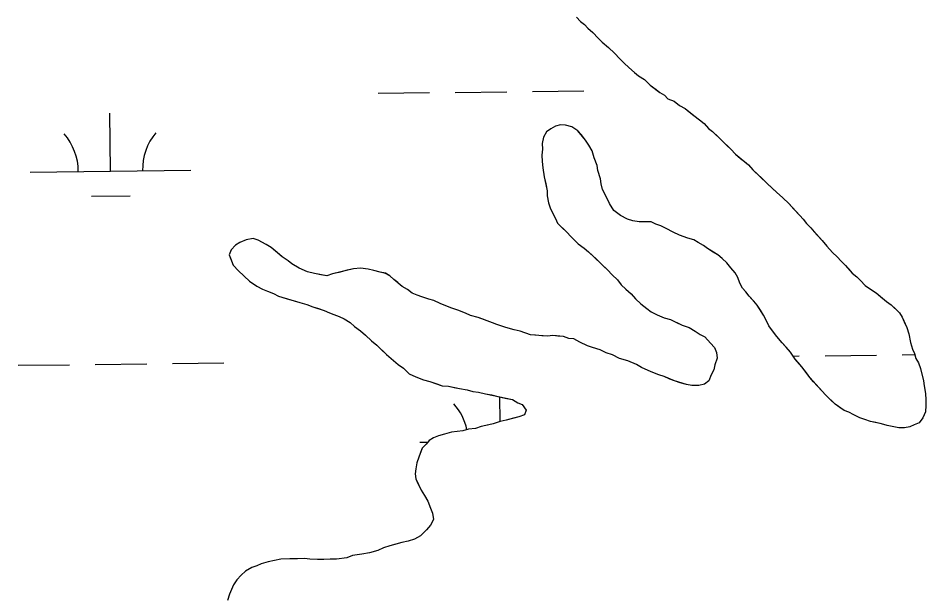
# Model space of a CAD drawing. Extents: x 3694830 to 3732949, y 415201 to 440970.
# Drawn here: x 3728347 to 3728912, y 427964 to 428324 of the extents above; entities that cross this region are included whole.
import ezdxf

# ---------------------------------------------------------------- set-up
doc = ezdxf.new("R2010")
doc.units = 0
doc.layers.add('V-TOPO-SHOR', color=7, linetype='Continuous')
doc.layers.add('V-WETL-SWMP', color=7, linetype='Continuous')

msp = doc.modelspace()

# ---------------------------------------------------------------- linework, layer by layer
at = {"layer": 'V-TOPO-SHOR'}
for points in [[(3728694.63, 428324.77), (3728697.07, 428322.04), (3728699.49, 428320.11), (3728701.53, 428317.77), (3728704.76, 428315.06), (3728708.02, 428311.55), (3728710.45, 428309.22), (3728714.49, 428305.73), (3728718.14, 428302.23), (3728721.39, 428298.73), (3728724.23, 428296.01), (3728727.07, 428293.29), (3728730.71, 428290.19), (3728733.13, 428288.26), (3728736.76, 428285.95), (3728740.41, 428282.45), (3728744.04, 428279.75), (3728746.46, 428277.81), (3728749.27, 428276.28), (3728751.31, 428273.94), (3728755.31, 428272.44), (3728758.55, 428269.73), (3728762.16, 428267.82), (3728764.58, 428265.89), (3728767.42, 428263.56), (3728771.05, 428260.86), (3728773.88, 428258.53), (3728776.72, 428255.42), (3728779.15, 428253.48), (3728782.79, 428249.99), (3728785.63, 428247.27), (3728788.06, 428244.93), (3728790.5, 428242.6), (3728793.34, 428239.49), (3728796.58, 428236.77), (3728799, 428234.84), (3728801.43, 428232.91), (3728804.27, 428229.79), (3728807.11, 428227.07), (3728809.95, 428224.35), (3728813.19, 428221.24), (3728816.43, 428218.13), (3728818.87, 428215.8), (3728822.91, 428212.31), (3728826.56, 428208.81), (3728829.81, 428205.31), (3728833.47, 428201.41), (3728835.5, 428199.08), (3728837.55, 428196.34), (3728840.39, 428193.62), (3728842.42, 428191.28), (3728844.46, 428188.94), (3728847.3, 428185.82), (3728850.16, 428182.31), (3728853.81, 428178.41), (3728856.65, 428175.69), (3728859.09, 428172.96), (3728861.93, 428170.24), (3728863.96, 428167.9), (3728866, 428165.56), (3728868.83, 428163.24), (3728871.26, 428160.91), (3728874.11, 428157.79), (3728877.33, 428155.48), (3728880.96, 428153.17), (3728883.79, 428150.85), (3728887.43, 428147.75), (3728890.25, 428145.82), (3728893.08, 428143.1), (3728895.52, 428140.77), (3728897.17, 428138.03), (3728898.41, 428135.27), (3728900.08, 428131.73), (3728901.35, 428127.79), (3728902.26, 428122.25), (3728903.54, 428118.3), (3728904.79, 428115.55), (3728905.65, 428112.39), (3728907.3, 428109.65), (3728908.56, 428106.1), (3728909.44, 428102.14), (3728910.31, 428098.59), (3728910.78, 428095.42), (3728911.67, 428090.67), (3728911.75, 428086.7)], [(3728911.75, 428086.7), (3728911.83, 428083.13), (3728911.52, 428079.15), (3728910.01, 428075.54), (3728907.69, 428072.32), (3728904.54, 428071.06), (3728901.79, 428069.81), (3728898.62, 428069.35), (3728895.04, 428069.27), (3728891.85, 428070), (3728887.87, 428070.71), (3728884.27, 428071.82), (3728880.68, 428072.54), (3728877.49, 428073.27), (3728873.89, 428074.38), (3728870.69, 428075.51), (3728867.07, 428077.42), (3728863.86, 428078.94), (3728861.06, 428080.07), (3728858.24, 428081.99), (3728855.42, 428083.92), (3728852.58, 428086.64), (3728849.34, 428089.75), (3728847.3, 428092.09), (3728844.45, 428095.21), (3728842.01, 428097.93), (3728839.57, 428100.66), (3728837.53, 428103.4), (3728834.67, 428107.31), (3728832.63, 428109.65), (3728830.59, 428111.99), (3728827.72, 428116.3), (3728824.88, 428119.42), (3728822.44, 428122.15), (3728819.18, 428126.05), (3728817.13, 428128.78), (3728814.27, 428132.7), (3728812.2, 428136.62), (3728810.95, 428139.38), (3728808.9, 428142.51), (3728806.85, 428145.64), (3728804.81, 428147.98), (3728801.97, 428151.1), (3728799.92, 428153.84), (3728797.89, 428156.18), (3728796.23, 428159.32), (3728794.96, 428162.87), (3728793.32, 428165.61), (3728790.47, 428168.73), (3728788.02, 428171.86), (3728785.18, 428174.58), (3728782.36, 428176.9), (3728779.14, 428178.82), (3728775.92, 428180.73), (3728773.5, 428182.67), (3728770.28, 428184.59), (3728767.47, 428186.11), (3728763.87, 428187.23), (3728758.67, 428189.1), (3728754.65, 428191.01), (3728750.23, 428193.3), (3728747.03, 428194.82), (3728743.83, 428195.94), (3728741.01, 428197.47), (3728736.65, 428197.38), (3728733.47, 428197.31), (3728729.48, 428198.02), (3728726.28, 428199.14), (3728721.86, 428201.43), (3728717.83, 428204.52), (3728714.96, 428208.83), (3728712.47, 428213.94), (3728710.8, 428217.48), (3728709.93, 428221.04), (3728709.47, 428224.21), (3728707.77, 428229.33), (3728707.31, 428232.5), (3728705.62, 428237.23), (3728704.33, 428241.57), (3728702.27, 428245.1), (3728700.22, 428248.24), (3728697.37, 428251.75), (3728695.33, 428254.09), (3728691.71, 428256.4), (3728687.71, 428257.5), (3728684.53, 428257.83), (3728681.37, 428256.97), (3728678.62, 428255.33), (3728675.89, 428253.28), (3728673.97, 428250.07), (3728673.26, 428246.08), (3728673.34, 428242.51), (3728673.02, 428238.92), (3728673.1, 428234.95), (3728673.58, 428230.99), (3728674.49, 428225.45), (3728675.38, 428221.1), (3728676.26, 428216.75), (3728676.33, 428213.58), (3728677.22, 428209.23), (3728678.08, 428206.07)], [(3728678.08, 428206.07), (3728679.74, 428202.53), (3728681.4, 428199.39), (3728682.65, 428196.63), (3728685.49, 428193.91), (3728688.32, 428191.19), (3728691.17, 428188.08), (3728695.63, 428183.8), (3728699.26, 428181.1), (3728702.09, 428178.78), (3728706.96, 428174.11), (3728711.41, 428169.84), (3728713.85, 428167.51), (3728716.69, 428164.39), (3728719.94, 428161.28), (3728722.38, 428158.15), (3728725.22, 428155.43), (3728728.46, 428152.72), (3728731.3, 428149.6), (3728734.54, 428146.5), (3728738.19, 428143.4), (3728741.01, 428141.47), (3728744.62, 428139.56), (3728749.03, 428137.67), (3728753.03, 428136.56), (3728756.24, 428135.04), (3728760.25, 428133.14), (3728764.65, 428131.64), (3728768.27, 428129.34), (3728771.49, 428127.42), (3728774.3, 428125.89), (3728777.96, 428122), (3728780.4, 428119.27), (3728781.66, 428116.12), (3728782.13, 428112.55), (3728780.62, 428108.55), (3728779.9, 428105.36), (3728778.38, 428102.15), (3728776.87, 428098.54), (3728774.13, 428096.5), (3728770.57, 428095.63), (3728766.21, 428095.54), (3728763.02, 428096.26), (3728759.02, 428097.37), (3728755.42, 428098.48), (3728752.62, 428099.62), (3728749.01, 428101.13), (3728745.81, 428102.25), (3728741, 428104.14), (3728734.99, 428106.79), (3728731.77, 428108.71), (3728726.56, 428110.98), (3728721.37, 428112.46), (3728716.95, 428114.75), (3728712.95, 428115.85), (3728709.34, 428117.77), (3728704.54, 428119.25), (3728701.34, 428120.37), (3728696.53, 428122.66), (3728692.91, 428124.56), (3728689.73, 428124.89), (3728686.53, 428126.02), (3728682.94, 428126.34), (3728679.76, 428126.67), (3728676.59, 428126.21), (3728673.01, 428126.53), (3728669.03, 428126.84), (3728665.85, 428127.17), (3728659.45, 428129.42), (3728655.86, 428130.14), (3728650.66, 428131.61), (3728645.06, 428133.48), (3728642.26, 428134.61), (3728639.06, 428135.74), (3728636.25, 428136.87), (3728633.45, 428138), (3728628.66, 428139.09), (3728625.45, 428140.61), (3728620.65, 428142.5), (3728617.05, 428143.61), (3728614.24, 428144.74), (3728609.83, 428146.64), (3728605.82, 428148.54), (3728602.63, 428149.26), (3728598.23, 428150.76), (3728595.43, 428151.89), (3728592.22, 428153.02), (3728589.4, 428155.34), (3728586.18, 428157.26), (3728583.35, 428159.58), (3728580.92, 428161.51), (3728578.49, 428163.85), (3728575.68, 428165.38), (3728572.48, 428166.1), (3728568.49, 428167.21), (3728564.9, 428167.93), (3728560.12, 428168.62), (3728555.76, 428168.13), (3728551.81, 428167.25), (3728546.67, 428165.95), (3728542.72, 428165.07)], [(3728542.72, 428165.07), (3728539.17, 428163.81), (3728535.58, 428164.53), (3728531.6, 428165.24), (3728527.2, 428166.33), (3728521.99, 428168.61), (3728517.57, 428171.29), (3728515.14, 428173.23), (3728511.52, 428175.53), (3728508.29, 428178.24), (3728504.65, 428181.35), (3728501.43, 428183.26), (3728496.6, 428185.94), (3728493.4, 428187.07), (3728489.05, 428186.18), (3728485.12, 428184.51), (3728482.37, 428182.86), (3728479.65, 428180.02), (3728478.53, 428176.82), (3728479.79, 428173.67), (3728481.05, 428170.52), (3728484.3, 428167.01), (3728487.54, 428163.9), (3728491.19, 428160.41), (3728495.62, 428157.32), (3728499.24, 428155.42), (3728502.44, 428154.29), (3728506.05, 428152.78), (3728509.25, 428151.26), (3728514.05, 428149.77), (3728518.85, 428148.28), (3728522.45, 428147.17), (3728526.84, 428146.07), (3728530.45, 428144.56), (3728534.04, 428143.44), (3728537.64, 428142.33), (3728540.85, 428140.81), (3728543.66, 428139.67), (3728546.86, 428138.55), (3728550.07, 428137.03), (3728553.69, 428134.72), (3728556.52, 428132.4), (3728560.15, 428129.7), (3728563.39, 428126.98), (3728567.03, 428123.49), (3728570.27, 428120.78), (3728573.11, 428118.06), (3728576.35, 428114.95), (3728580.8, 428111.07), (3728583.63, 428108.75), (3728586.86, 428106.43), (3728590.5, 428102.93), (3728594.52, 428101.04), (3728599.32, 428099.15), (3728603.32, 428098.04), (3728607.72, 428096.55), (3728610.92, 428095.42), (3728614.9, 428095.11), (3728618.48, 428094.39), (3728621.68, 428093.67), (3728626.46, 428092.97), (3728630.06, 428091.86), (3728633.64, 428091.54), (3728638.03, 428090.44), (3728641.62, 428089.72), (3728646.41, 428088.63), (3728651.2, 428087.54), (3728654.79, 428086.82), (3728658, 428084.91), (3728660.81, 428083.77), (3728663.27, 428080.25), (3728662.14, 428077.45), (3728658.59, 428076.18), (3728655.43, 428075.32), (3728650.69, 428074.03), (3728647.14, 428073.16), (3728642.79, 428071.87), (3728639.24, 428071), (3728635.29, 428070.13), (3728631.74, 428068.86), (3728627.38, 428068.37), (3728623.82, 428067.5), (3728620.26, 428067.03), (3728616.69, 428066.55), (3728612.35, 428065.27), (3728608.79, 428064.4), (3728605.64, 428063.14), (3728602.9, 428061.5), (3728600.96, 428059.07), (3728598.63, 428056.64), (3728597.5, 428053.84), (3728596.37, 428051.03), (3728595.25, 428047.43), (3728594.54, 428043.84), (3728594.21, 428040.66), (3728594.67, 428037.49), (3728595.92, 428034.74), (3728598, 428030.41), (3728600.05, 428027.28), (3728602.11, 428023.75), (3728603.79, 428019.42)], [(3728603.79, 428019.42), (3728605.05, 428016.27), (3728605.53, 428012.3), (3728603.62, 428008.69), (3728601.3, 428005.86), (3728597.4, 428002.2), (3728593.87, 428000.14), (3728589.93, 427998.87), (3728585.97, 427997.99), (3728581.63, 427996.71), (3728578.47, 427995.85), (3728574.53, 427994.57), (3728570.99, 427992.91), (3728565.85, 427991.61), (3728561.11, 427990.71), (3728555.17, 427989.79), (3728551.62, 427988.53), (3728545.29, 427987.6), (3728541.32, 427987.51), (3728537.35, 427987.43), (3728533.38, 427987.34), (3728528.6, 427987.64), (3728525.42, 427987.97), (3728521.05, 427987.88), (3728516.29, 427987.78), (3728510.73, 427987.66), (3728506.78, 427986.78), (3728502.83, 427985.9), (3728498.48, 427984.62), (3728495.73, 427983.37), (3728492.57, 427982.51), (3728488.65, 427980.04), (3728485.92, 427977.6), (3728483.21, 427974.76), (3728481.29, 427971.55), (3728478.62, 427965.93), (3728477.52, 427961.93)]]:
    msp.add_lwpolyline(points, dxfattribs=at)
at = {"layer": 'V-WETL-SWMP'}
for p, q in [((3728571.15, 428277.36), (3728603.15, 428277.74)), ((3728619.15, 428277.93), (3728651.14, 428278.32)), ((3728667.14, 428278.51), (3728699.14, 428278.89)), ((3728404.65, 428228.94), (3728404.22, 428264.94)), ((3728354.65, 428228.35), (3728454.65, 428229.54)), ((3728392.84, 428213.37), (3728416.83, 428213.66)), ((3728829.3, 428113.93), (3728833.12, 428113.97)), ((3728849.11, 428114.16), (3728881.11, 428114.55)), ((3728897.11, 428114.74), (3728904.98, 428114.83)), ((3728347.24, 428108.18), (3728379.24, 428108.56)), ((3728395.24, 428108.75), (3728427.24, 428109.13)), ((3728443.24, 428109.32), (3728475.23, 428109.7)), ((3728647, 428073.12), (3728646.81, 428088.54)), ((3728597.15, 428060.41), (3728602.08, 428060.47))]:
    msp.add_line(p, q, dxfattribs=at)
for points in [[(3728694.63, 428324.77), (3728697.07, 428322.04), (3728699.49, 428320.11), (3728701.53, 428317.77), (3728704.76, 428315.06), (3728708.02, 428311.55), (3728710.45, 428309.22), (3728714.49, 428305.73), (3728718.14, 428302.23), (3728721.39, 428298.73), (3728724.23, 428296.01), (3728727.07, 428293.29), (3728730.71, 428290.19), (3728733.13, 428288.25), (3728736.76, 428285.95), (3728740.41, 428282.45), (3728746.46, 428277.81), (3728749.27, 428276.28), (3728751.31, 428273.94), (3728755.31, 428272.44), (3728758.55, 428269.73), (3728762.16, 428267.82), (3728767.42, 428263.56), (3728771.05, 428260.86), (3728773.88, 428258.54), (3728776.72, 428255.42), (3728779.15, 428253.48), (3728790.5, 428242.6), (3728793.34, 428239.49), (3728801.43, 428232.91), (3728804.27, 428229.79), (3728813.19, 428221.24), (3728818.87, 428215.8), (3728822.91, 428212.31), (3728826.56, 428208.81), (3728833.47, 428201.41), (3728835.5, 428199.07), (3728837.55, 428196.34), (3728840.39, 428193.62), (3728847.3, 428185.82), (3728850.16, 428182.31), (3728853.81, 428178.41), (3728856.65, 428175.69), (3728859.09, 428172.96), (3728861.93, 428170.24), (3728866, 428165.56), (3728868.83, 428163.24), (3728871.26, 428160.91), (3728874.11, 428157.79), (3728877.33, 428155.48), (3728880.96, 428153.17), (3728887.43, 428147.75), (3728890.25, 428145.82), (3728895.52, 428140.77), (3728897.17, 428138.03), (3728900.08, 428131.73), (3728901.35, 428127.79), (3728902.27, 428122.25), (3728903.54, 428118.3), (3728904.79, 428115.55), (3728905.65, 428112.39), (3728907.3, 428109.64), (3728908.56, 428106.1), (3728910.31, 428098.59), (3728910.78, 428095.42), (3728911.67, 428090.67), (3728911.75, 428086.7), (3728911.83, 428083.13), (3728911.52, 428079.15), (3728910, 428075.54), (3728907.69, 428072.32)], [(3728907.69, 428072.32), (3728904.54, 428071.06), (3728901.79, 428069.81), (3728898.62, 428069.35), (3728895.05, 428069.27), (3728891.85, 428070), (3728887.87, 428070.71), (3728884.27, 428071.82), (3728877.49, 428073.27), (3728873.89, 428074.38), (3728870.69, 428075.51), (3728867.07, 428077.42), (3728863.86, 428078.94), (3728861.06, 428080.07), (3728855.42, 428083.92), (3728849.34, 428089.75), (3728839.57, 428100.66), (3728834.67, 428107.31), (3728830.6, 428111.99), (3728827.72, 428116.3), (3728822.44, 428122.15), (3728819.18, 428126.05), (3728814.27, 428132.7), (3728812.2, 428136.62), (3728810.95, 428139.38), (3728806.85, 428145.64), (3728801.97, 428151.1), (3728799.92, 428153.84), (3728797.89, 428156.18), (3728796.23, 428159.32), (3728794.96, 428162.87), (3728793.32, 428165.61), (3728790.47, 428168.73), (3728788.02, 428171.86), (3728785.19, 428174.58), (3728782.36, 428176.9), (3728775.92, 428180.73), (3728773.5, 428182.67), (3728770.28, 428184.59), (3728767.47, 428186.11), (3728763.87, 428187.23), (3728758.67, 428189.11), (3728754.65, 428191.01), (3728750.24, 428193.3), (3728747.03, 428194.82), (3728743.83, 428195.94), (3728741.01, 428197.47), (3728733.47, 428197.31), (3728729.48, 428198.02), (3728726.28, 428199.14), (3728721.87, 428201.43), (3728717.83, 428204.53), (3728714.96, 428208.83), (3728710.8, 428217.48), (3728709.93, 428221.04), (3728709.47, 428224.21), (3728707.77, 428229.33), (3728707.31, 428232.5), (3728705.62, 428237.23), (3728704.33, 428241.57), (3728702.27, 428245.1), (3728700.22, 428248.24), (3728695.33, 428254.09), (3728691.71, 428256.4), (3728687.71, 428257.51), (3728684.53, 428257.83), (3728681.37, 428256.97), (3728678.62, 428255.33), (3728675.89, 428253.28), (3728673.97, 428250.07), (3728673.26, 428246.08), (3728673.34, 428242.51), (3728673.02, 428238.92), (3728673.1, 428234.95), (3728673.58, 428230.99), (3728674.49, 428225.45), (3728676.26, 428216.75), (3728676.33, 428213.58), (3728677.22, 428209.23), (3728678.08, 428206.07), (3728679.74, 428202.53), (3728681.4, 428199.39), (3728682.65, 428196.63), (3728688.32, 428191.19), (3728691.17, 428188.07), (3728695.63, 428183.8), (3728699.26, 428181.1), (3728702.09, 428178.77), (3728713.85, 428167.51), (3728716.69, 428164.39), (3728719.94, 428161.28), (3728722.38, 428158.15), (3728725.22, 428155.43), (3728728.46, 428152.72), (3728731.3, 428149.6), (3728734.55, 428146.5), (3728738.19, 428143.4), (3728741.01, 428141.47), (3728744.62, 428139.56), (3728749.03, 428137.67), (3728753.03, 428136.56)], [(3728589.4, 428155.34), (3728586.18, 428157.26), (3728580.92, 428161.51), (3728578.49, 428163.85), (3728575.68, 428165.37), (3728572.49, 428166.1), (3728568.49, 428167.21), (3728564.9, 428167.93), (3728560.12, 428168.62), (3728555.76, 428168.13), (3728542.72, 428165.07), (3728539.17, 428163.81), (3728531.6, 428165.23), (3728527.2, 428166.33), (3728521.99, 428168.61), (3728517.57, 428171.29), (3728515.14, 428173.23), (3728511.52, 428175.53), (3728504.65, 428181.35), (3728501.43, 428183.26), (3728496.6, 428185.94), (3728493.4, 428187.07), (3728489.05, 428186.18), (3728485.12, 428184.51), (3728482.37, 428182.86), (3728479.65, 428180.02), (3728478.53, 428176.82), (3728481.04, 428170.52), (3728484.3, 428167.01), (3728491.19, 428160.41), (3728495.62, 428157.32), (3728499.24, 428155.42), (3728502.44, 428154.29), (3728506.04, 428152.78), (3728509.25, 428151.26), (3728522.45, 428147.17), (3728526.84, 428146.07), (3728530.45, 428144.56), (3728537.64, 428142.33), (3728540.85, 428140.81), (3728543.66, 428139.67), (3728546.86, 428138.55), (3728550.07, 428137.03), (3728553.69, 428134.72), (3728556.52, 428132.4), (3728560.15, 428129.7), (3728563.39, 428126.99), (3728567.03, 428123.49), (3728570.27, 428120.78), (3728576.35, 428114.95), (3728580.8, 428111.07), (3728583.63, 428108.75), (3728586.86, 428106.43), (3728590.5, 428102.94), (3728594.52, 428101.04), (3728599.32, 428099.15), (3728603.32, 428098.04), (3728610.92, 428095.42), (3728614.9, 428095.11), (3728621.68, 428093.67), (3728626.46, 428092.97), (3728630.06, 428091.86), (3728633.64, 428091.54), (3728638.03, 428090.44), (3728654.79, 428086.82), (3728658.01, 428084.9), (3728660.81, 428083.77), (3728663.27, 428080.25), (3728662.14, 428077.45), (3728658.59, 428076.18), (3728650.69, 428074.03), (3728647.13, 428073.16), (3728642.79, 428071.87), (3728635.28, 428070.13), (3728631.74, 428068.86), (3728627.38, 428068.37), (3728623.82, 428067.5), (3728616.69, 428066.55), (3728612.35, 428065.27), (3728608.79, 428064.4), (3728605.64, 428063.14), (3728602.9, 428061.5), (3728600.96, 428059.07), (3728598.63, 428056.64), (3728596.37, 428051.03), (3728595.25, 428047.43), (3728594.54, 428043.84), (3728594.21, 428040.66), (3728594.67, 428037.49), (3728598, 428030.41), (3728600.05, 428027.28), (3728602.11, 428023.75), (3728603.79, 428019.42), (3728605.05, 428016.27), (3728605.53, 428012.3), (3728603.62, 428008.69), (3728601.3, 428005.86), (3728597.4, 428002.2), (3728593.87, 428000.14), (3728589.93, 427998.87), (3728585.97, 427997.99)], [(3728753.03, 428136.56), (3728760.25, 428133.14), (3728764.65, 428131.65), (3728768.27, 428129.34), (3728771.49, 428127.42), (3728774.3, 428125.89), (3728777.96, 428122), (3728780.4, 428119.27), (3728781.66, 428116.12), (3728782.13, 428112.55), (3728780.63, 428108.55), (3728779.9, 428105.36), (3728778.38, 428102.15), (3728776.87, 428098.54), (3728774.13, 428096.5), (3728770.57, 428095.63), (3728766.21, 428095.54), (3728763.01, 428096.26), (3728755.42, 428098.48), (3728749.01, 428101.13), (3728745.81, 428102.25), (3728741, 428104.14), (3728734.99, 428106.79), (3728731.77, 428108.71), (3728726.56, 428110.98), (3728721.37, 428112.46), (3728716.95, 428114.75), (3728712.95, 428115.85), (3728709.34, 428117.76), (3728704.54, 428119.25), (3728701.34, 428120.38), (3728696.53, 428122.66), (3728692.91, 428124.57), (3728689.73, 428124.9), (3728686.53, 428126.02), (3728679.76, 428126.67), (3728676.59, 428126.21), (3728665.85, 428127.17), (3728659.45, 428129.42), (3728655.86, 428130.14), (3728650.66, 428131.61), (3728645.06, 428133.48), (3728642.26, 428134.61), (3728639.06, 428135.74), (3728633.45, 428138), (3728628.66, 428139.09), (3728625.45, 428140.61), (3728620.65, 428142.5), (3728617.05, 428143.61), (3728614.24, 428144.74), (3728609.83, 428146.64), (3728605.82, 428148.54), (3728602.63, 428149.26), (3728598.23, 428150.76), (3728595.43, 428151.89), (3728592.22, 428153.02), (3728589.4, 428155.34)], [(3728585.97, 427997.99), (3728578.47, 427995.85), (3728574.53, 427994.57), (3728570.99, 427992.91), (3728565.85, 427991.61), (3728561.11, 427990.71), (3728555.17, 427989.79), (3728551.62, 427988.53), (3728545.29, 427987.6), (3728533.38, 427987.34), (3728528.6, 427987.64), (3728525.42, 427987.97), (3728510.73, 427987.66), (3728502.83, 427985.9), (3728498.48, 427984.62), (3728495.73, 427983.37), (3728492.57, 427982.51), (3728488.65, 427980.04), (3728485.92, 427977.6), (3728483.2, 427974.76), (3728481.29, 427971.55), (3728478.62, 427965.93), (3728477.52, 427961.93)]]:
    msp.add_lwpolyline(points, dxfattribs=at)
for centre, start, end in [((3728349.41, 428228.76), 359.9115, 41.4552), ((3728459.88, 428230.08), 139.9115, 181.4552), ((3728591.9, 428060.83), 11.9535, 41.4552)]:
    msp.add_arc(centre, 35.25, start, end, dxfattribs=at)

doc.saveas('drawing.dxf')
